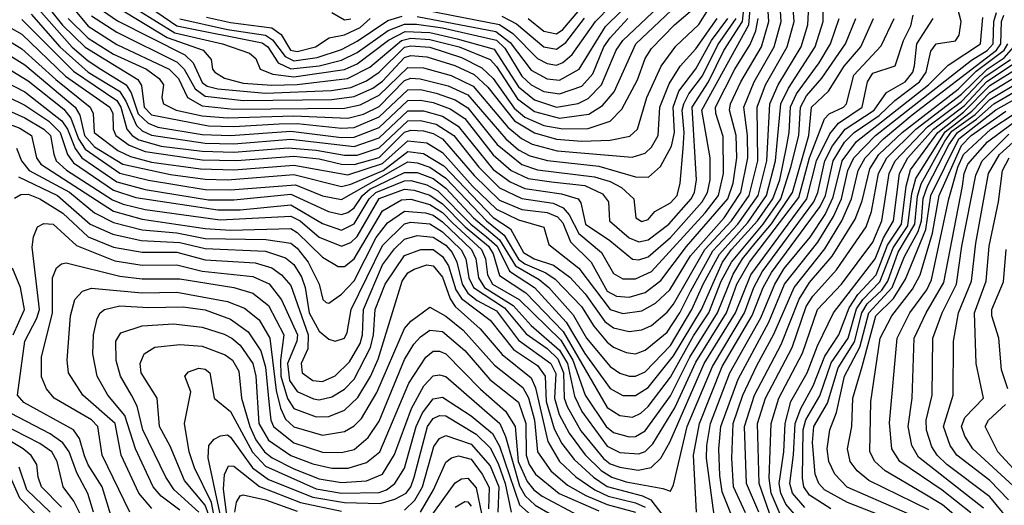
# Model space of a CAD drawing. Extents: x 501367 to 657802, y 482273 to 547541.
# Tile 664 of 714: x 632438 to 635550, y 492006 to 493541. Entities that reach past the tile are written whole.
import ezdxf

# ---------------------------------------------------------------- set-up
doc = ezdxf.new("R2010")
doc.units = 0

msp = doc.modelspace()

# ---------------------------------------------------------------- linework, layer by layer
at = {"layer": '0CON20XD'}
for points in [[(632375, 493492.3), (632445, 493449.3), (632552.2, 493352.2), (632660.7, 493265), (632670.6, 493245), (632673.6, 493185), (632748.2, 493128.2), (632789.1, 493109.1), (632855, 493091.3), (633010, 493070), (633115, 493066.4), (633305, 493081.8), (633475, 493051.3), (633585, 493086.4), (633665, 493158.1), (633725, 493152.3), (633775, 493121.6), (633869.5, 493015), (633945, 492942.2), (634015, 492909), (634095.5, 492885), (634110.5, 492830.5), (634205.5, 492755.5), (634305, 492625.1), (634345, 492613), (634405, 492620.9), (634447.4, 492645), (634492.7, 492687.3), (634558.9, 492795), (634665, 492914.7), (634717.7, 492995), (634739.5, 493105), (634738.3, 493175), (634727.1, 493265), (634759.9, 493345), (634822.9, 493455), (634844.7, 493535), (634827.1, 493815)], [(632526.3, 493676.3), (632655, 493520.7), (632745, 493462.3), (632910.9, 493385), (632940, 493355), (632969, 493295), (633015, 493268.9), (633115, 493258.7), (633465, 493261), (633515, 493272.3), (633575, 493302.1), (633665, 493389.8), (633715, 493388.7), (633802.6, 493365), (633871.3, 493331.3), (633981.7, 493201.7), (634024.6, 493165.4), (634057.8, 493147.8), (634137.1, 493127.1), (634373.8, 493106.2), (634415, 493119), (634435, 493138.6), (634456.1, 493175), (634461.8, 493265), (634491.2, 493338.8), (634525.7, 493394.3), (634575, 493448.9), (634642.4, 493545)], [(632475, 493600.5), (632604.7, 493454.7), (632655, 493410.6), (632695.2, 493384.8), (632774.8, 493334.8), (632790.4, 493310.4), (632813.3, 493243.3), (632844, 493214), (632875, 493201.8), (633015, 493178.6), (633105, 493175.3), (633295, 493189.1), (633455, 493168.8), (633495, 493170), (633575, 493200.4), (633665, 493285.3), (633705, 493287.1), (633745, 493279.3), (633799.3, 493259.3), (633845, 493228.7), (633935, 493113.7), (633991.3, 493065), (634045, 493039.4), (634118.9, 493028.9), (634225, 493016.6), (634280.9, 492990.9), (634299.8, 492965), (634302.3, 492905), (634365, 492852), (634395, 492839.6), (634425, 492844.9), (634490.3, 492895), (634560.7, 492975), (634570.8, 492995), (634577, 493035), (634563.5, 493265), (634615.6, 493344.4), (634663.8, 493443.8), (634722.8, 493535), (634733.5, 493635)], [(632755, 493607.9), (632929.1, 493499.1), (633078.9, 493465), (633165, 493435.8), (633185, 493418.8), (633198.9, 493385), (633238.6, 493368.6), (633305, 493360.3), (633465, 493384.1), (633505, 493401.8), (633603.9, 493476.1), (633656.7, 493503.3), (633735, 493500.6), (633821, 493481), (633938.3, 493448.3), (634015, 493329.2), (634065, 493288.3), (634135, 493264.7), (634203.8, 493276.2), (634235, 493291.9), (634277, 493335), (634323.5, 493445), (634344.2, 493475), (634512.9, 493635)], [(632765, 493638.2), (632935, 493521.4), (633205, 493468), (633222.2, 493455), (633255.3, 493405.3), (633295, 493386), (633384.7, 493395.3), (633455, 493413.6), (633505, 493437.7), (633603.5, 493506.5), (633655, 493526.5), (633693, 493527), (633775, 493515.4), (633945, 493476.3), (633971.2, 493451.2), (634025, 493362.3), (634055, 493334.9), (634095, 493314.7), (634145, 493306.6), (634215, 493330.9), (634249.6, 493370.4), (634285.1, 493455), (634305, 493484.1), (634360.6, 493545)], [(633646.3, 493586.3), (633955, 493525.8), (633997.5, 493497.5), (634075, 493418), (634105, 493402.4), (634135, 493397.4), (634155, 493405.4), (634185, 493431.6), (634258.8, 493535), (634355.4, 493635.4)], [(632305, 493390), (632455, 493312.6), (632571.9, 493221.9), (632589.4, 493195), (632613.6, 493133.6), (632635, 493105), (632745, 493028.3), (632834.5, 493004.5), (633035, 492972), (633115, 492971.5), (633295, 492989.9), (633414.8, 492935.2), (633455, 492925.4), (633475, 492931.9), (633495, 492946.7), (633522.2, 492985), (633545.1, 493005), (633655, 493058.4), (633695, 493057.9), (633745, 493039), (633785, 493008.6), (633872.6, 492915), (633954.9, 492844.9), (634005, 492763.3), (634080, 492720.1), (634110.4, 492695), (634188, 492608), (634229.6, 492535), (634305, 492445.2), (634335, 492424.5), (634365, 492414.5), (634385, 492414.5), (634415, 492428.6), (634495, 492511.8), (634562.7, 492625), (634598.4, 492705), (634649.7, 492800.3), (634739.5, 492900.5), (634798.5, 492985), (634827.2, 493095), (634844.1, 493275), (634868.5, 493325), (634952.2, 493455), (634977.9, 493535), (634978.2, 493608.2)], [(632361.6, 493541.6), (632445, 493495.6), (632583, 493363), (632723.3, 493265), (632732.4, 493245), (632733.4, 493195), (632742.1, 493175), (632784.7, 493144.7), (632835, 493124.5), (633015, 493098.5), (633125, 493096.2), (633305, 493109.8), (633385, 493101.7), (633455, 493084.3), (633495, 493083.3), (633575, 493105.9), (633654.8, 493185.2), (633675, 493192.3), (633715, 493189.5), (633745, 493181.8), (633775, 493165.1), (633875, 493048.4), (633955, 492971.2), (634025, 492941.1), (634105, 492931.4), (634138.5, 492918.5), (634155, 492898.8), (634179.3, 492839.3), (634244.3, 492775), (634295, 492683.6), (634325, 492667.7), (634365, 492664.6), (634415, 492678.8), (634465, 492716.9), (634545.9, 492824.1), (634676.9, 492975), (634693.5, 493025), (634704.7, 493105), (634702.8, 493175), (634681.7, 493255), (634684.9, 493275.1), (634717.5, 493345), (634782.7, 493455), (634805.9, 493535), (634800.5, 493615)], [(632395.2, 493435.2), (632455, 493398.2), (632613.8, 493265), (632628.9, 493238.9), (632643.7, 493175), (632675, 493139.7), (632764.8, 493084.8), (632915, 493051.5), (633025, 493036.7), (633095, 493034.8), (633305, 493052.2), (633455, 493014.1), (633485, 493021.1), (633586.9, 493065), (633665, 493124.4), (633715, 493118.2), (633778.9, 493078.9), (633935, 492915.6), (633989.8, 492879.8), (634030.4, 492805), (634064, 492785), (634125.6, 492765.6), (634177.4, 492727.4), (634225.2, 492675.2), (634287.7, 492587.7), (634315, 492567), (634365, 492556.2), (634405, 492560.7), (634435, 492575.2), (634485, 492616.7), (634505, 492641.8), (634603.9, 492815), (634688, 492905), (634743.6, 492985), (634771.7, 493095), (634769.7, 493265), (634795.9, 493335), (634863.6, 493455), (634886.7, 493535), (634880.9, 493605)], [(632475, 493558.8), (632565.5, 493455.5), (632655, 493375.8), (632753.4, 493315), (632774.1, 493284.1), (632807.2, 493207.2), (632825, 493190.1), (632855, 493176.6), (633025, 493150.7), (633115, 493149.1), (633295, 493163.5), (633495, 493140.6), (633575, 493167.8), (633665, 493252.6), (633715, 493253), (633775, 493235.8), (633824.3, 493204.3), (633935, 493067.2), (633988.5, 493028.5), (634035, 493007.7), (634151.3, 492991.3), (634203.4, 492975), (634212, 492962), (634226.2, 492895), (634303.8, 492843.8), (634375, 492784.5), (634395, 492782.3), (634425, 492791.6), (634495, 492852.7), (634595.7, 492965), (634612.4, 492995), (634620.3, 493035), (634621.2, 493105), (634594.5, 493255), (634743.4, 493525), (634751, 493625)], [(632503.3, 493613.3), (632573.9, 493523.9), (632645, 493454), (632811.7, 493351.7), (632823.4, 493333.4), (632831.7, 493265), (632855, 493240.5), (633035, 493205.8), (633115, 493203.4), (633258.4, 493211.6), (633315, 493212.6), (633455, 493198), (633495, 493200.8), (633575, 493233.6), (633665, 493319.4), (633705, 493320.3), (633755, 493309.2), (633815, 493287.6), (633855, 493262.8), (633947.2, 493147.2), (634025, 493083.2), (634075, 493067), (634254.6, 493045), (634305, 493029.6), (634340.5, 493010.5), (634379.7, 492975), (634385.6, 492915), (634405, 492903.1), (634425, 492910), (634445.4, 492935), (634495, 492961.9), (634516.2, 492985), (634526.2, 493025), (634535.6, 493134.4), (634538.9, 493185), (634532.6, 493255), (634537.2, 493275), (634553.3, 493306.7), (634596.1, 493363.9), (634645, 493461.6), (634702.8, 493545)], [(632711.7, 493601.7), (632904.7, 493484.7), (633018.1, 493445), (633043.7, 493415), (633047.8, 493385), (633055, 493375.3), (633086.2, 493356.2), (633145, 493340.7), (633235, 493334.4), (633315, 493336.3), (633474.7, 493355.3), (633545, 493391.4), (633645.4, 493475), (633675, 493482.7), (633735, 493478.8), (633827.6, 493455), (633925, 493415.1), (633945, 493393.6), (634011.3, 493291.3), (634065, 493250.5), (634145, 493229.5), (634237.1, 493242.9), (634280.5, 493269.5), (634317.3, 493312.7), (634386.2, 493465), (634554.2, 493625)], [(633695, 493551.2), (633943.6, 493503.6), (633989, 493469), (634055, 493381.4), (634105, 493354), (634145, 493350.5), (634207, 493385), (634290.3, 493519.7), (634386.4, 493615)], [(634045, 493545.3), (634095, 493504.9), (634135, 493496.1), (634155, 493509.9), (634252.3, 493625)], [(632395, 493390.9), (632465, 493348), (632578.2, 493258.2), (632599.7, 493229.7), (632624, 493165), (632645, 493132.1), (632755, 493055.6), (632845, 493033.7), (633025, 493004.1), (633105, 493003), (633309.7, 493019.7), (633395, 492984.5), (633455, 492972.8), (633665, 493091.6), (633695, 493089.2), (633735, 493074.9), (633785, 493039.9), (633913.9, 492905), (633970.1, 492860.1), (634015, 492784.4), (634035, 492769.3), (634101.7, 492741.6), (634130.7, 492720.7), (634214.4, 492634.4), (634253, 492573), (634295, 492521.5), (634315, 492506.2), (634355, 492489.4), (634385, 492485.6), (634415, 492496.3), (634485, 492554), (634524.8, 492615), (634558.3, 492681.7), (634629.3, 492810.7), (634708.2, 492895), (634772.3, 492985), (634800.3, 493095), (634809.3, 493275), (634835.3, 493335), (634907.8, 493455), (634929.1, 493525), (634931.6, 493565)], [(632665, 493553.3), (632745, 493501.2), (632936.5, 493406.5), (632958.2, 493385), (632993, 493323), (633025, 493299.8), (633145.3, 493285.3), (633425, 493289), (633495, 493297.9), (633554.8, 493325), (633585, 493346.9), (633655, 493421.4), (633675, 493427.9), (633725, 493423.9), (633813.7, 493396.3), (633875, 493367.4), (633917.6, 493327.6), (634002, 493222), (634065, 493183.3), (634135, 493163.3), (634215, 493157.1), (634305, 493159.9), (634366.8, 493173.2), (634390.5, 493195), (634420.8, 493295), (634465.7, 493394.3), (634512.5, 493457.5), (634585, 493526.1), (634615, 493574.8)], [(632699.7, 493569.7), (632747.9, 493537.9), (632960.4, 493430.4), (632986.2, 493405), (633015, 493342.7), (633031.3, 493331.3), (633065, 493322.2), (633215, 493309.1), (633422.5, 493317.5), (633485, 493326.6), (633535, 493348.4), (633575, 493375.5), (633655, 493453.9), (633675, 493458.6), (633735, 493454.6), (633835, 493421.7), (633899.1, 493389.1), (633935, 493355.6), (634001.6, 493261.6), (634035, 493232.6), (634095, 493206.9), (634155, 493195.8), (634235, 493197.4), (634305, 493220.5), (634342, 493258), (634390.8, 493350.8), (634415, 493418.4), (634435, 493450.2), (634507.8, 493525), (634565, 493573.4)], [(633425, 493564.3), (633465, 493540.8), (633485, 493543.8)], [(634577.7, 491985), (634567.7, 492165), (634586.5, 492265), (634658.6, 492445), (634753.9, 492606.1), (634788.2, 492695), (634815, 492741.9), (634968.8, 492951.2), (634984.7, 492985), (635009.6, 493095), (635045.7, 493154.3), (635075.3, 493185), (635155, 493238.4), (635204.2, 493285.8), (635282, 493345), (635303.6, 493375), (635318.5, 493441.5), (635334.7, 493465), (635395.9, 493474.1), (635408.2, 493491.8), (635413.5, 493535), (635403.5, 493575)], [(634688.4, 491975), (634658.6, 492048.6), (634651, 492101), (634648.3, 492185), (634654.7, 492255), (634708.7, 492405), (634805.7, 492585), (634855.8, 492705), (634961.5, 492838.5), (635011, 492919), (635036.2, 492975), (635055.7, 493065), (635074.9, 493105), (635142.8, 493175), (635446.9, 493413.1), (635496.1, 493443.9), (635515.2, 493465), (635517.4, 493535), (635525.8, 493564.2)], [(632295, 493252.8), (632438.6, 493198.6), (632476.1, 493175), (632491, 493105), (632505.2, 493085), (632735, 492935.9), (632825, 492910.6), (633025, 492880.8), (633105, 492875.8), (633295, 492880.9), (633315, 492869.1), (633395, 492790.5), (633445, 492761), (633465, 492761.2), (633495, 492785.5), (633585, 492936.8), (633645, 492971.6), (633675, 492973.9), (633735, 492956.9), (633775, 492931.3), (633807.8, 492897.8), (633897.6, 492815), (633911.1, 492785), (633917, 492735), (633933.1, 492705), (634016.8, 492656.9), (634148.3, 492528.3), (634186.9, 492465), (634225.5, 492355), (634291.6, 492255), (634315, 492236.6), (634365, 492222.5), (634385, 492224.2), (634415, 492241.6), (634495, 492352.4), (634556.4, 492475), (634643.8, 492615), (634693.1, 492736.9), (634722.5, 492785), (634763.2, 492835), (634814.3, 492895.7), (634880.5, 492995), (634932.4, 493175), (634941.4, 493265), (634994.6, 493315.4), (635044.6, 493394.6), (635097.1, 493455), (635137.3, 493545)], [(632295, 493302.5), (632455, 493231.2), (632514.3, 493195), (632535.3, 493175), (632546.4, 493116.4), (632553.8, 493095), (632585.8, 493065.8), (632732, 492972), (632765, 492958.4), (632835, 492940.9), (633071.6, 492908.4), (633295, 492920.4), (633324.6, 492905), (633385, 492853.9), (633455, 492825.1), (633485, 492836.6), (633505, 492855.6), (633575, 492976.2), (633655, 493005.1), (633685, 493002.7), (633735, 492986.7), (633775, 492959.4), (633846, 492886), (633919.8, 492825), (633935, 492801.4), (633955, 492732.3), (634037.9, 492677.9), (634156, 492556), (634295, 492315.8), (634335, 492289.8), (634375, 492285.2), (634401.9, 492298.1), (634425, 492318.5), (634495, 492411.4), (634568, 492542), (634616, 492615), (634655.2, 492715), (634687.6, 492775), (634788.3, 492895), (634844.2, 492975), (634875.9, 493075), (634901, 493175), (634906.4, 493265), (634925, 493300.1), (634973.8, 493356.2), (635048.7, 493465), (635081.1, 493545)], [(632295, 493349.2), (632455, 493270.5), (632530.7, 493220.7), (632566.7, 493185), (632589.2, 493115), (632608.7, 493088.7), (632735, 493002.4), (632805, 492979.4), (633065, 492939.9), (633135, 492940.2), (633295, 492956), (633395, 492897.2), (633455, 492875.6), (633495, 492895.9), (633542.9, 492975), (633564.1, 492995), (633655, 493032.3), (633675, 493033.4), (633725, 493019.6), (633759.9, 492999.9), (633864.1, 492895), (633913.6, 492855), (633947.4, 492825), (633986.6, 492746.6), (634065.8, 492695), (634165.5, 492585.5), (634225, 492486.7), (634305, 492375.2), (634345, 492353.5), (634385, 492353.6), (634425, 492378.9), (634505, 492478.8), (634593, 492625), (634660.1, 492775), (634688.5, 492815), (634770, 492905), (634818.6, 492975), (634840.6, 493035), (634862.2, 493137.8), (634870.7, 493185), (634874.2, 493265.8), (634893.6, 493306.4), (634965.3, 493404.7), (635001.1, 493465), (635028.2, 493545)], [(632422.4, 492977.6), (632441.6, 492988.4), (632465, 492989.3), (632501.6, 492975), (632575, 492929.6), (632654.8, 492855), (632735, 492822), (632825, 492806.1), (632935, 492806.4), (633025, 492782), (633182.5, 492772.5), (633235, 492757), (633265.9, 492735), (633295, 492701), (633350.5, 492545), (633348.6, 492501.4), (633327.8, 492455), (633330.8, 492425), (633365, 492400.4), (633395, 492397.9), (633435, 492415.9), (633480.6, 492459.4), (633515, 492517.4), (633521.9, 492545), (633525.3, 492625), (633585, 492766.1), (633623, 492817), (633655, 492847.5), (633695, 492858.8), (633745, 492854), (633785, 492828.9), (633805.1, 492805), (633820.4, 492775), (633836.6, 492705), (633855, 492677.2), (633884.2, 492654.2), (633945, 492620.9), (634015, 492528.2), (634117.3, 492455), (634132.6, 492422.6), (634128.6, 492345), (634143.6, 492293.6), (634174.8, 492234.8), (634226.1, 492166.1), (634276.6, 492116.6), (634310, 492095), (634355, 492080.6), (634470.6, 492059.4), (634495, 492050.8), (634505, 492070.8), (634547.8, 492255), (634627.7, 492445), (634729.4, 492615), (634758.6, 492695), (634785, 492744.6), (634948.5, 492965), (634961, 492995), (634982.9, 493095), (635007.2, 493142.8), (635047.5, 493195), (635138.8, 493255), (635178.4, 493311.5), (635237.4, 493345), (635260.9, 493375), (635266, 493395), (635273.6, 493465), (635325.9, 493545)], [(632428.4, 493135), (632444.2, 493095), (632468.7, 493065), (632596, 492996), (632675, 492931.2), (632735, 492900.2), (632825, 492877), (632935, 492867.4), (633025, 492849.4), (633216.2, 492846.2), (633295, 492834.9), (633315, 492819.3), (633349.8, 492775), (633384.5, 492705), (633396.4, 492656.4), (633406.9, 492646.9), (633415, 492645.6), (633455, 492673.8), (633495, 492715.9), (633565, 492852.4), (633600.7, 492899.3), (633655, 492936.3), (633720.7, 492930.7), (633745, 492922.9), (633775, 492902.3), (633865.9, 492815), (633880.2, 492785), (633889, 492725), (633907.7, 492695), (633998.1, 492638.1), (634055, 492575.1), (634145, 492497.2), (634169.6, 492455), (634191.7, 492351.7), (634215, 492302.5), (634295, 492193.8), (634335, 492173.2), (634395, 492169.2), (634415, 492176.4), (634439.2, 492200.8), (634509.3, 492315), (634575, 492459.3), (634671.8, 492615), (634689.2, 492660.8), (634704.6, 492705), (634744.5, 492775), (634900.8, 492979.2), (634934.4, 493105), (634982.2, 493227.8), (634996.8, 493243.2), (635042.1, 493265), (635051.3, 493275), (635074.3, 493365.7), (635161, 493459), (635202.2, 493545)], [(632434.1, 493044.1), (632557.6, 492985), (632661, 492895), (632732.9, 492862.9), (632822.8, 492842.8), (632945, 492837.1), (633025, 492817.6), (633215, 492809.8), (633278.8, 492788.8), (633305, 492767.9), (633328.6, 492728.6), (633340.6, 492695), (633353.4, 492615), (633385, 492557.2), (633415, 492531.5), (633435, 492524.7), (633465, 492534.7), (633472.9, 492552.9), (633485.6, 492625), (633585, 492827.7), (633655, 492896.2), (633675, 492901), (633735, 492896.3), (633775, 492870.2), (633833.3, 492813.3), (633848.8, 492785), (633857.9, 492725), (633872.2, 492695), (633970.3, 492630.3), (634038.8, 492548.8), (634105, 492501.9), (634139.3, 492469.3), (634157.4, 492425), (634159.7, 492345), (634168.8, 492318.8), (634212.2, 492242.2), (634284, 492154), (634305, 492137.9), (634335, 492126.7), (634392.7, 492117.3), (634433.9, 492126.1), (634464.5, 492155), (634493.6, 492206.4), (634602.2, 492455), (634700.5, 492615), (634749.3, 492735), (634926.5, 492975), (634956.9, 493095), (634999.1, 493180.9), (635025.8, 493214.2), (635101.1, 493265), (635118, 493345), (635135, 493372.6), (635205, 493395.5), (635232.1, 493475), (635255, 493521.7), (635262.5, 493555)], [(632445, 493542), (632608, 493378), (632745, 493286.1), (632757.9, 493265), (632777.1, 493195), (632793.6, 493175), (632815, 493161.6), (632885, 493141.4), (633015, 493125.1), (633115, 493122.7), (633286.5, 493136.5), (633375, 493129.2), (633465, 493112.7), (633505, 493113.1), (633575, 493136.2), (633665, 493221.5), (633705, 493222.3), (633755, 493210.8), (633810.9, 493175), (633889.1, 493075), (633955, 493009.3), (634025, 492975.8), (634125, 492960.8), (634156.3, 492946.3), (634174.7, 492924.7), (634206, 492865), (634277.7, 492805), (634315, 492739.2), (634345, 492722.4), (634385, 492722.6), (634435, 492745.4), (634605, 492931.2), (634647, 492985), (634662.4, 493055), (634661.6, 493171.6), (634638.1, 493245), (634637.9, 493265), (634698.7, 493385), (634747.3, 493462.7), (634764.6, 493505.4), (634772.7, 493545)], [(632591.6, 493545), (632655, 493482.6), (632735, 493431.9), (632839.6, 493385), (632879, 493355), (632892.4, 493335), (632887.4, 493295), (632892.8, 493275), (632932.9, 493255), (633015, 493237.6), (633095, 493231.4), (633305, 493237.3), (633475, 493230.1), (633525, 493242.7), (633575, 493267.2), (633655, 493348.8), (633675, 493355.8), (633704.5, 493354.5), (633792.6, 493332.6), (633855, 493304.1), (633975, 493165.1), (634015, 493130), (634050.7, 493110.7), (634106.3, 493096.3), (634268.7, 493078.7), (634385, 493044.6), (634426.1, 493043.9), (634463.3, 493076.7), (634498.3, 493141.7), (634507.8, 493185), (634503.9, 493265), (634521.9, 493315), (634575, 493386.1), (634624.5, 493475.5), (634676.2, 493545)], [(632945, 493544.3), (633095, 493510.6), (633215, 493492.4), (633237.5, 493477.5), (633277.2, 493425), (633305, 493410.7), (633378.6, 493421.4), (633455, 493447.1), (633505, 493473.3), (633601.8, 493538.2), (633647.7, 493552.3)], [(633029.3, 493549.3), (633105, 493532.7), (633235.3, 493515.3), (633264.6, 493494.7), (633294.3, 493445), (633315, 493440.4), (633373.4, 493455), (633416.3, 493483.7), (633465, 493493.6), (633515, 493516), (633545.9, 493545)], [(633961.8, 493551.8), (634008.4, 493528.5), (634095, 493455.1), (634135, 493447.6), (634165, 493468.9), (634223.9, 493546.1)], [(634642.8, 491905), (634609.1, 492155), (634609.7, 492195), (634622.2, 492265), (634682.5, 492425), (634780.6, 492599.4), (634824.6, 492705), (634855, 492754.7), (634936.5, 492853.5), (634984.1, 492925.9), (635009.8, 492980.2), (635037.8, 493095), (635083.6, 493156.4), (635311.2, 493335), (635372.8, 493397.2), (635475.5, 493465), (635482.2, 493547.8)], [(634732.7, 491982.7), (634694.1, 492065), (634689.4, 492155), (634693.3, 492265), (634724.2, 492355), (634768.1, 492448.1), (634822.2, 492547.8), (634886.2, 492695), (634983.1, 492816.9), (635037.1, 492905), (635067.2, 492975), (635088.9, 493065), (635110.3, 493105), (635168.9, 493165), (635259.5, 493240.5), (635525.7, 493445), (635539.1, 493465), (635541.5, 493535), (635548.7, 493555)], [(634895, 491969.5), (634859.7, 492009.7), (634843.6, 492045), (634838.3, 492075), (634853.8, 492175), (634857.5, 492265), (634875.8, 492334.2), (634927.7, 492425), (634960.1, 492509.9), (635010.4, 492615), (635142.7, 492785), (635168.4, 492851.5), (635200.1, 492905), (635219.3, 493055), (635245.8, 493104.2), (635326.4, 493195), (635425, 493269.9), (635495, 493346), (635705, 493484.9)], [(634774.1, 491985), (634735.7, 492075), (634729.1, 492255), (634761, 492355), (634844.9, 492515), (634902.2, 492657.8), (634935, 492710.4), (635005.9, 492794.1), (635079.3, 492910.7), (635101.5, 492968.5), (635125, 493069.8), (635153.9, 493115), (635227.2, 493185), (635405, 493321.9), (635461.7, 493378.3), (635549.8, 493445), (635561.3, 493465)], [(634808, 491982), (634775.8, 492075), (634770.2, 492265), (634795.5, 492345), (634879.8, 492505), (634924.4, 492635), (634945, 492667.4), (635019.9, 492750.1), (635113.6, 492886.4), (635130.7, 492935), (635152.9, 493055), (635178.8, 493105), (635270.3, 493195), (635415, 493305.7), (635496.3, 493385), (635549.5, 493420.5), (635580.9, 493455)], [(634919.6, 491999.6), (634881, 492045), (634872.2, 492075), (634884.3, 492165.7), (634889, 492265), (634907.2, 492312.8), (634946.2, 492383.8), (634982.6, 492477.4), (635027.6, 492545), (635059.6, 492630.4), (635087.5, 492672.6), (635145, 492734.9), (635181.2, 492828.8), (635225.7, 492895), (635239.7, 493015), (635253.6, 493066.4), (635340.3, 493185), (635421.6, 493248.4), (635505, 493333.3), (635700.3, 493455)], [(634845, 491971), (634813.6, 492045), (634807.5, 492092.5), (634813.3, 492265), (634837.7, 492345), (634912.3, 492487.7), (634959.9, 492625), (635035.9, 492705), (635135, 492838.1), (635162.9, 492905), (635186.3, 493055), (635204.9, 493095), (635307.9, 493202.1), (635415, 493282.7), (635489.2, 493360.8), (635569.5, 493415)], [(635001.9, 491995), (634935, 492039), (634916.7, 492065), (634912.3, 492092.3), (634914.9, 492245.1), (634923.3, 492276.7), (634967.4, 492352.6), (635003.2, 492456.8), (635057, 492535), (635082.8, 492627.2), (635103, 492657), (635157.1, 492712.8), (635199.5, 492820.5), (635245, 492890), (635257.9, 492992.1), (635270.6, 493039.4), (635363, 493187), (635447.9, 493252.1), (635505, 493311.3), (635705, 493432.8)], [(635235, 491944.7), (635055, 492015.6), (634981.9, 492055), (634964.5, 492075), (634952.4, 492105), (634943.7, 492205), (634948.3, 492255), (634991.1, 492328.9), (635025, 492441.4), (635076.7, 492523.3), (635099.7, 492615), (635117.1, 492642.9), (635163.3, 492686.7), (635182.3, 492715), (635215, 492806.3), (635267.3, 492895), (635276.3, 492983.7), (635287.8, 493022.2), (635362.4, 493157.6), (635385, 493188.3), (635458, 493242), (635505, 493288.7), (635709.1, 493411)], [(635285, 491962.3), (635053.7, 492063.7), (635014.5, 492104.4), (634995.8, 492145), (634990.4, 492185), (634998.9, 492245), (635019.9, 492300.1), (635045.1, 492415), (635094.1, 492505.9), (635121.9, 492615), (635196.4, 492695), (635235, 492793), (635278.3, 492871.7), (635288.2, 492905), (635294.1, 492975.9), (635307.7, 493015), (635375, 493145.8), (635402.5, 493185), (635463, 493227), (635517.5, 493275), (635717.6, 493392.4)], [(635311.8, 491991.8), (635122.2, 492085), (635085.2, 492115), (635063.4, 492145), (635055.2, 492185), (635068, 492255), (635071.3, 492345), (635100.8, 492445), (635144.5, 492605), (635200.1, 492659.9), (635238.4, 492721.6), (635302, 492878), (635318.6, 492985), (635406.7, 493165), (635524.1, 493255.9), (635696.7, 493353.3)], [(635442.7, 491932.7), (635355, 492007.8), (635294.4, 492045), (635173.5, 492115), (635141.6, 492145), (635125.2, 492175), (635129, 492335), (635158.1, 492535), (635194.4, 492605), (635260, 492690), (635284, 492735), (635323.7, 492866.3), (635344.6, 492985), (635415, 493143.6), (635445.3, 493175), (635555, 493251.9)], [(635445, 491982.6), (635354.1, 492054.1), (635220.4, 492145), (635194.5, 492185), (635187.1, 492267.1), (635211.4, 492535), (635252.2, 492615), (635305, 492687.7), (635320.7, 492719.3), (635375.4, 492975), (635403.9, 493075), (635421.7, 493115), (635508.1, 493195), (635585, 493245.3)], [(635485, 491997.8), (635279, 492159), (635258, 492195), (635246.6, 492255), (635259.4, 492345), (635265.7, 492535), (635303.3, 492615), (635359.6, 492710.4), (635418.3, 493015), (635423.8, 493055), (635435.1, 493085), (635496.8, 493155), (635575, 493212.8)], [(635575, 491929.8), (635544.9, 491984.9), (635505, 492033), (635369.1, 492135), (635338.3, 492165), (635321, 492191), (635304.4, 492244.4), (635303.4, 492275), (635322, 492355), (635324.8, 492535), (635354.1, 492615), (635399.7, 492705), (635415.9, 492825), (635460.4, 493049.6), (635480, 493095), (635565, 493179.3)], [(635563.4, 492023.4), (635505, 492085.1), (635399.8, 492165), (635379.1, 492195), (635358.4, 492255), (635388.8, 492355), (635390.3, 492525), (635405.1, 492615), (635446.3, 492715), (635460, 492835), (635500.3, 493055), (635535, 493114.9), (635590.1, 493165)], [(635578.2, 492068.2), (635450.4, 492185), (635425.5, 492225), (635414.9, 492255), (635426.1, 492283.9), (635484.2, 492345), (635461.3, 492455), (635455.9, 492615), (635493.4, 492715), (635502.2, 492825), (635531.6, 492965), (635544.9, 493065), (635565.9, 493105)], [(632726.7, 491975), (632699.2, 492065), (632654.8, 492134.8), (632643.3, 492163.3), (632627.4, 492217.4), (632608.1, 492245), (632451.1, 492331.1), (632431, 492355), (632455.1, 492525), (632492.6, 492597.4), (632500.6, 492625), (632478.2, 492821.8), (632482.3, 492855), (632495, 492886.9), (632515, 492897.4), (632544.4, 492895), (632617.5, 492827.5), (632738.6, 492778.6), (632825, 492765.5), (632935, 492766.6), (633015, 492746.6), (633175, 492729.1), (633226.8, 492706.8), (633265.4, 492655.4), (633315.9, 492545), (633314.5, 492525), (633285.2, 492455), (633290.6, 492400.6), (633315, 492366.3), (633366.8, 492343.2), (633385, 492339.7), (633425, 492349.4), (633465, 492373), (633495.4, 492404.6), (633546.7, 492505), (633557, 492545), (633561.4, 492625), (633593.3, 492705), (633655, 492795.7), (633705.8, 492815), (633745, 492814.6), (633775, 492793.2), (633793.3, 492763.3), (633817.3, 492687.3), (633835, 492660.3), (633925, 492591.8), (633999.1, 492499.1), (634075, 492447.8), (634099.2, 492415), (634102.3, 492335), (634128.1, 492248.1), (634151.7, 492201.7), (634190.9, 492150.9), (634251.8, 492095), (634295, 492066), (634406.4, 492036.4), (634433.4, 492023.4), (634495, 491942.4)], [(635562, 492375), (635541.1, 492435), (635532.6, 492535), (635510.8, 492605), (635510.6, 492625), (635547.3, 492712.7), (635556.6, 492815)], [(632417.9, 492545), (632453.3, 492625), (632440.8, 492695), (632415.9, 492755.9)], [(632786.4, 491985), (632699.2, 492165), (632685.5, 492255), (632665, 492276.8), (632547.4, 492345), (632523.3, 492375), (632507.7, 492412.3), (632507.1, 492475), (632541.9, 492615), (632541.6, 492725), (632555, 492756.7), (632570.6, 492769.4), (632585, 492772.2), (632755, 492730.9), (632825, 492722.4), (632945, 492721.7), (633114.7, 492694.7), (633175, 492677.3), (633225, 492637.4), (633273.4, 492545), (633262.4, 492465), (633263.6, 492415), (633284.3, 492344.3), (633305, 492312.7), (633375, 492285.7), (633415, 492287.6), (633465, 492307.5), (633507.5, 492347.5), (633546.8, 492413.2), (633571.2, 492468.8), (633647, 492715), (633665, 492740.6), (633685, 492753.2), (633725, 492766.2), (633745, 492763.2), (633775, 492727.7), (633799.4, 492659.4), (633814.4, 492634.4), (633893.8, 492563.8), (633963.4, 492483.4), (634055, 492409.8), (634068.3, 492378.2), (634107.7, 492207.7), (634144.6, 492144.6), (634196.4, 492096.4), (634256, 492055), (634298.8, 492035), (634385, 492014), (634415, 492000.5)], [(632856.2, 491996.2), (632815.1, 492045.1), (632758.7, 492165), (632740.2, 492265), (632637.6, 492355), (632593, 492425), (632588.5, 492465), (632599, 492605), (632612.9, 492657.1), (632637, 492683), (632665, 492692.6), (632825, 492677.8), (632935, 492679.8), (633095, 492651), (633149.3, 492629.3), (633195, 492592.8), (633228.8, 492535), (633248.9, 492368.9), (633263.2, 492313.2), (633278.9, 492278.9), (633305, 492254.6), (633395, 492228.4), (633465, 492239.8), (633495, 492257.1), (633519, 492281), (633567.4, 492362.6), (633654.4, 492565.6), (633675, 492588.4), (633735, 492632.9), (633785, 492604.3), (633840, 492560), (633939.5, 492449.5), (634028.8, 492378.8), (634046.1, 492346.1), (634065.3, 492275), (634074.9, 492175), (634117.1, 492115), (634170.2, 492069.8), (634227.7, 492037.7), (634295, 492008.8), (634385, 491984.6)], [(632945, 491991.3), (632885.8, 492035), (632860.6, 492065), (632804.7, 492184.7), (632770.4, 492290.4), (632717.2, 492355), (632683.2, 492415), (632669.8, 492485), (632671.5, 492545), (632682.8, 492597.2), (632692.2, 492615), (632706.1, 492625), (632755, 492637.3), (632845, 492631.3), (632955, 492633.8), (633025, 492623.7), (633105, 492594.3), (633160.8, 492555), (633200.1, 492495), (633215, 492442.5), (633226.6, 492323.4), (633231.7, 492275), (633240.6, 492255), (633305, 492204.1), (633394.9, 492174.9), (633455, 492173), (633495, 492183.3), (633539.5, 492220.5), (633575, 492272.7), (633655, 492467.3), (633684.3, 492515.7), (633705, 492539.3), (633735, 492560), (633775, 492556), (633845, 492495.2), (633924.5, 492404.5), (634015, 492332), (634038.2, 492265), (634038.8, 492165), (634048.9, 492135), (634068.7, 492105), (634143.5, 492043.5), (634268.5, 491988.5)], [(633005, 491984.8), (632926.3, 492055), (632900, 492095), (632827.1, 492245), (632809.7, 492319.7), (632792.2, 492355), (632756.5, 492415), (632743.6, 492463.6), (632742.2, 492525), (632758.5, 492551.5), (632825, 492573.9), (632925, 492580), (633015, 492569.1), (633085, 492546.8), (633109.1, 492535), (633135, 492512), (633175.1, 492455.1), (633184.5, 492415), (633194.4, 492265), (633225, 492212.2), (633295, 492163.5), (633365, 492137.4), (633425, 492124.2), (633476.6, 492123.4), (633535, 492141.6), (633576.7, 492175), (633668, 492392), (633721.7, 492475), (633745, 492493.6), (633765, 492493.6), (633785, 492484.8), (633895, 492373), (633974, 492304), (634004.3, 492255), (634014, 492145), (634042.1, 492082.1), (634063, 492055), (634090, 492035), (634204.3, 491974.3)], [(633035.9, 491975), (633025, 492006.6), (632959.6, 492085), (632913.7, 492193.7), (632880.6, 492255), (632872.8, 492345), (632822.3, 492425), (632818.7, 492455), (632831.8, 492485), (632865, 492505.8), (632945, 492514.5), (633015, 492509.4), (633088.1, 492481.9), (633110.7, 492465), (633130.8, 492430.7), (633139.7, 492345), (633165.5, 492255), (633185, 492213.1), (633211.9, 492175), (633236, 492156), (633305, 492121.2), (633385, 492090.6), (633455, 492078.9), (633535, 492084.1), (633585.4, 492104.6), (633623.3, 492166.7), (633677.1, 492312.9), (633715.9, 492384.1), (633745, 492415.2), (633765, 492418.8), (633785, 492413), (633955.8, 492265), (633974.2, 492224.2), (634017.8, 492067.8), (634036.4, 492036.4), (634067.3, 492007.3), (634162.6, 491952.6)], [(633066, 491905), (633044.5, 492015), (632991, 492125), (632974.4, 492175), (632959, 492265), (632979.5, 492365), (632960, 492415), (632971.4, 492428.6), (633005, 492440), (633025, 492437.1), (633039.3, 492425), (633053.1, 492345), (633105, 492303.2), (633174.3, 492174.3), (633215, 492130.1), (633375, 492058.6), (633455, 492045.1), (633575, 492046.4), (633597.9, 492055), (633624.1, 492075), (633655, 492124.1), (633691.9, 492255), (633711.2, 492298.8), (633745, 492342.9), (633775, 492347.8), (633865, 492289.3), (633933.2, 492233.2), (633955, 492193.4), (634018.3, 492008.3), (634055, 491975.6)], [(635615, 492082.6), (635529.4, 492175), (635489.6, 492255), (635500.4, 492275), (635553.7, 492325)], [(632672, 491985), (632653.7, 492043.7), (632618.6, 492108.6), (632594.6, 492175), (632575, 492204.2), (632535, 492232.6), (632385, 492310.2)], [(633088.1, 491905), (633033.6, 492156.4), (633036.6, 492195), (633052.7, 492215), (633073.5, 492226.5), (633095, 492228.9), (633105, 492221.5), (633174.7, 492124.7), (633225, 492087.5), (633365, 492032.2), (633465, 492015.5), (633578, 492012), (633624.2, 492025.8), (633659.6, 492045), (633674.5, 492065), (633685.5, 492095), (633726.9, 492255), (633745, 492281.2), (633765, 492289.9), (633785, 492289.1), (633881.3, 492231.3), (633925, 492187.6), (633951, 492139), (633972.3, 492075), (633991.9, 491985)], [(632655, 491928.7), (632609.4, 492019.4), (632576.2, 492065), (632556.6, 492145), (632540.2, 492175), (632502.2, 492202.2), (632379.2, 492265)], [(632570.6, 492000.6), (632507.6, 492065), (632496.7, 492095), (632492.3, 492135), (632474.3, 492164.3), (632449.6, 492185), (632345.6, 492245.6)], [(633655, 491991.2), (633687.6, 492022.4), (633712, 492065), (633747.5, 492192.5), (633765, 492218), (633785, 492226.9), (633865, 492199.9), (633925, 492131.6), (633952.4, 492065), (633949.1, 491985)], [(633705, 491985.1), (633746.4, 492055), (633785, 492142.9), (633803.2, 492156.8), (633825, 492162.3), (633865, 492152.2), (633900.4, 492105), (633922.5, 492062.5), (633920.1, 491995)], [(632491.1, 491975), (632438.9, 492028.9), (632404.6, 492104.6)], [(632534.4, 491985), (632460.9, 492055), (632436.8, 492126.8)], [(633092.7, 491975), (633082.4, 492057.6), (633085.9, 492104.1), (633098.3, 492131.7), (633115, 492130), (633196.1, 492066.1), (633325.4, 492015.4), (633455, 491987.9)], [(633733.8, 491965), (633815, 492077.3), (633835, 492089.6), (633855, 492092.7), (633881.5, 492061.5), (633899.2, 491975)], [(633118.7, 491985), (633123.5, 492016.5), (633135, 492036.5), (633145, 492039.6), (633215, 492023.6), (633315, 491987.8)], [(633815, 492000.7), (633845, 492018.3), (633855, 492016.9), (633865, 492003.9)]]:
    msp.add_lwpolyline(points, dxfattribs=at)

doc.saveas('drawing.dxf')
